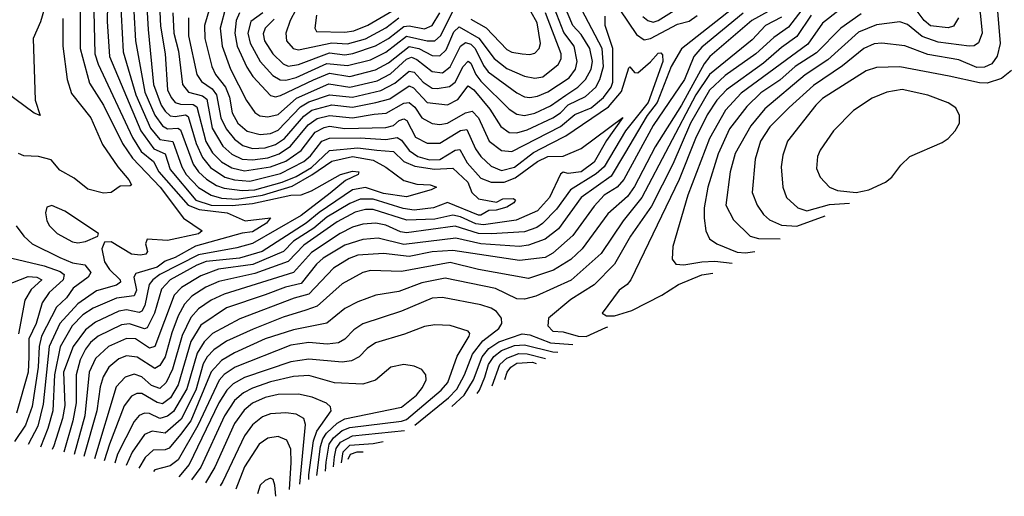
# Model space of a CAD drawing. Extents: x 1308313 to 1441400, y 959662 to 1036319.
# Tile 457 of 656: x 1406149 to 1409982, y 960031 to 961888. Entities that reach past the tile are written whole.
import ezdxf

# ---------------------------------------------------------------- set-up
doc = ezdxf.new("R2010")
doc.units = 0

msp = doc.modelspace()

# ---------------------------------------------------------------- linework, layer by layer
at = {"layer": '0CON10XD'}
for points in [[(1410115, 962542.6), (1409827.2, 962265), (1409778.7, 962195), (1409711.1, 961988.9), (1409696.5, 961973.5), (1409685, 961970.9), (1409643.6, 961983.6), (1409585, 961998.5), (1409475, 961985.4), (1409415, 961966.9), (1409339.7, 961925), (1409275, 961873.8), (1409217.2, 961792.8), (1408958.4, 961601.5), (1408897.2, 961535), (1408834.8, 961424.8), (1408750.5, 961205), (1408691.6, 961005), (1408688.9, 960955), (1408703.8, 960935), (1408735, 960932.8), (1408804.8, 960944.8), (1408855, 960947.6), (1408922.9, 960939.2)], [(1409995, 962305.5), (1409946.3, 962255), (1409881.7, 962165), (1409853, 962105), (1409841.9, 962061.9), (1409888.3, 961915), (1409895.6, 961835), (1409881.9, 961798.1), (1409865, 961786.3), (1409845, 961784.4), (1409725, 961800), (1409662.1, 961822.1)], [(1406289.4, 962085), (1406230.7, 961879.3), (1406201.8, 961815), (1406209.4, 961575), (1406228.8, 961515), (1406205, 961523.3), (1406095, 961605.5)], [(1406493.3, 962083.4), (1406489.5, 961880.5), (1406498.5, 961745), (1406620.2, 961455), (1406671.2, 961385), (1406715.5, 961365.5), (1406734.9, 961305), (1406834.5, 961185), (1406895, 961165.9), (1406976.2, 961163.8), (1407055, 961171.7), (1407204.7, 961204.7), (1407245, 961205.4), (1407285, 961221.2), (1407397.5, 961285), (1407445, 961297.9), (1407470, 961295), (1407467.1, 961285), (1407418.2, 961261.8), (1407358.3, 961211.7), (1407245, 961125.6), (1407055, 961016.2), (1406995, 960999.1), (1406845, 960972.4), (1406695, 960895.1), (1406667.1, 960875), (1406653.4, 960856.6), (1406636, 960775), (1406625, 960752.4), (1406615, 960747.7), (1406565, 960758.4), (1406535, 960752), (1406445, 960709.5), (1406405, 960679.8), (1406357.4, 960615), (1406319.3, 960515), (1406325.5, 960385), (1406315.9, 960334.1), (1406281.7, 960228.3), (1406276.2, 960213.3)], [(1406536.8, 962055), (1406552.1, 961762.1), (1406601, 961595), (1406658.7, 961465), (1406695, 961420.7), (1406745, 961413.4), (1406780.1, 961315), (1406797.4, 961285), (1406845, 961234.3), (1406894.4, 961204.4), (1406935, 961193), (1406995, 961189), (1407094.8, 961205), (1407210.2, 961239.8), (1407286.9, 961283.1), (1407365, 961337.1), (1407444.6, 961354.6), (1407525, 961341.1), (1407574, 961314), (1407645, 961261.3), (1407695, 961247.7), (1407747.5, 961245), (1407765, 961238.6), (1407771.2, 961235), (1407750.8, 961225), (1407655, 961197.7), (1407565, 961210.3), (1407495, 961233.9), (1407445, 961225.6), (1407315, 961136.3), (1407265, 961095.1), (1407093, 960985), (1407005, 960959.1), (1406875, 960945.8), (1406838.2, 960931.8), (1406734.8, 960875), (1406701.6, 960838.4), (1406674.4, 960745), (1406645, 960687.1), (1406635, 960684.1), (1406576.6, 960703.4), (1406545, 960699.9), (1406455, 960655.2), (1406425, 960630.9), (1406405.5, 960605), (1406385, 960563.3), (1406369.2, 960505), (1406368.6, 960395), (1406355.9, 960325), (1406321.3, 960203.5)], [(1406587.2, 962035), (1406600.1, 961805), (1406636.7, 961605), (1406675.8, 961515.8), (1406705, 961473.8), (1406725, 961462.1), (1406765, 961465.1), (1406775, 961458.3), (1406825.1, 961325), (1406845.3, 961295.3), (1406877, 961267), (1406915, 961242.4), (1406945, 961231.5), (1407015, 961222), (1407064.2, 961225.8), (1407171.6, 961255), (1407225, 961277.3), (1407285, 961312.7), (1407355, 961378.2), (1407465, 961388.7), (1407539.8, 961380.2), (1407605, 961374.4), (1407644.1, 961335), (1407687.8, 961317.8), (1407764.6, 961305.4), (1407835, 961310), (1407893.2, 961255), (1407910, 961215), (1407935, 961190.7), (1408005, 961177.3), (1408030.5, 961189.5), (1408071.5, 961191.5), (1408079.6, 961185), (1408072.9, 961175), (1408045, 961157.6), (1408004.4, 961145.6), (1407975, 961145.2), (1407945, 961126.2), (1407935, 961126.2), (1407815, 961176.3), (1407760, 961155), (1407685, 961146.5), (1407642.1, 961152.1), (1407525, 961188.9), (1407475, 961188.8), (1407435, 961172.3), (1407345, 961118.1), (1407294.3, 961075.7), (1407215.4, 961025), (1407176.1, 960985), (1407056.2, 960933.8), (1406923.4, 960916.6), (1406855, 960890.7), (1406779.1, 960845), (1406750, 960815), (1406674.7, 960615), (1406655, 960609), (1406600, 960645), (1406565, 960645.8), (1406495, 960615.5), (1406445, 960568.3), (1406420, 960515), (1406403.1, 960345), (1406361.6, 960194.8)], [(1406640.1, 962005), (1406649.1, 961849.1), (1406670.3, 961635), (1406700.6, 961555), (1406715, 961531.1), (1406735, 961514), (1406755, 961510.9), (1406795, 961517.7), (1406805, 961510.7), (1406835.7, 961405.7), (1406860.6, 961350.6), (1406892.3, 961312.3), (1406947.5, 961275), (1406985, 961263.9), (1407045, 961259), (1407165, 961288.5), (1407255.5, 961335), (1407281.8, 961358.2), (1407325, 961414.5), (1407355, 961426.7), (1407475, 961428), (1407575, 961421.1), (1407618.7, 961428.7), (1407635, 961418.5), (1407665, 961379), (1407698.8, 961355), (1407745, 961341.9), (1407785, 961343.1), (1407845, 961379.8), (1407862.4, 961382.4), (1407890.9, 961330.9), (1407945, 961271.1), (1407985, 961254.5), (1408035.5, 961254.5), (1408078.5, 961271.5), (1408164.7, 961335), (1408205, 961354.7), (1408265, 961355.8), (1408335, 961386.3), (1408496.9, 961506.9), (1408433, 961417), (1408385, 961332.6), (1408335, 961295.9), (1408285, 961289.2), (1408265, 961293.6), (1408255, 961286.2), (1408211.1, 961195), (1408165, 961143), (1408082.5, 961107.5), (1407955, 961088.5), (1407925, 961092.8), (1407865, 961119.5), (1407835, 961126), (1407765, 961110.9), (1407656.6, 961106.6), (1407525, 961148.4), (1407495, 961148.8), (1407455, 961137.7), (1407385, 961100.4), (1407255, 961009.2), (1407194.6, 960945.4), (1407065, 960899.1), (1406925, 960867.9), (1406874.2, 960845.8), (1406819.2, 960810.8), (1406790.2, 960779.8), (1406766.1, 960733.9), (1406741.2, 960668.8), (1406715.6, 960575), (1406695, 960540.7), (1406675, 960529.5), (1406606.5, 960573.5), (1406565, 960578), (1406535, 960567.3), (1406495.8, 960534.2), (1406473.6, 960496.4), (1406462.3, 960457.7), (1406450.1, 960365), (1406399.1, 960186.7)], [(1406889.4, 961935), (1406868.6, 961865), (1406870, 961815), (1406897.2, 961705), (1406911.1, 961675), (1406950, 961625), (1406965.9, 961585.9), (1406976.9, 961525), (1406998.5, 961485), (1407035, 961454.1), (1407085, 961440.6), (1407125, 961444.9), (1407155, 961457.9), (1407241.9, 961548.1), (1407275, 961567.8), (1407355, 961595.3), (1407445, 961585.7), (1407555, 961611.9), (1407609.8, 961640.2), (1407665, 961686.8), (1407685, 961682.9), (1407720, 961645), (1407755, 961621.7), (1407775, 961619.2), (1407822.7, 961627.3), (1407844.9, 961645.1), (1407875, 961705.2), (1407895, 961725.9), (1407905, 961718.8), (1407924.4, 961675), (1407945, 961648.2), (1408055, 961539.1), (1408085, 961519.3), (1408115, 961515.2), (1408155, 961523.2), (1408215, 961552), (1408275, 961593.4), (1408322.1, 961625), (1408351.5, 961655), (1408373.6, 961695), (1408379.6, 961725), (1408369.1, 961775), (1408335, 961830), (1408302.3, 961865), (1408243.8, 962003.8)], [(1408575, 961900.5), (1408595, 961884.8), (1408615, 961878.5), (1408635, 961885.2), (1408855, 962023.8)], [(1406384.6, 961964.6), (1406384.6, 961775), (1406420.8, 961640.8), (1406475.8, 961555), (1406549.3, 961405), (1406588, 961348), (1406695.8, 961235), (1406786.4, 961115), (1406859.6, 961065), (1406845.6, 961054.4), (1406725, 961027.5), (1406645, 961032.5), (1406638.8, 961015), (1406646.2, 960985), (1406640, 960975), (1406619.6, 960970.4), (1406584.4, 960975), (1406505, 961022.9), (1406478.8, 961021.2), (1406468.9, 960995), (1406479.3, 960945), (1406498.5, 960915), (1406540.2, 960875), (1406541.6, 960865), (1406526.2, 960853.8), (1406448, 960832), (1406375, 960781.5), (1406305.1, 960705), (1406264.1, 960615), (1406240.4, 960390.4), (1406220, 960305), (1406182, 960233.6)], [(1406437.2, 961975), (1406441.3, 961755), (1406454.3, 961714.3), (1406588.8, 961428.8), (1406622.5, 961375), (1406670.3, 961335), (1406690.7, 961295), (1406805, 961165.1), (1406848.4, 961148.4), (1406957.1, 961135), (1407026.7, 961105), (1407126.2, 961116.2), (1407110.3, 961095), (1407055, 961061.2), (1407015, 961057), (1406834, 961006), (1406755, 960961.8), (1406715, 960947.1), (1406685, 960924.4), (1406600.9, 960899.1), (1406594, 960885), (1406603.6, 960835), (1406595, 960812), (1406526.3, 960803.7), (1406435, 960764.3), (1406395, 960738.1), (1406354, 960695), (1406306.4, 960613.6), (1406284.2, 960505), (1406278.1, 960365), (1406259.2, 960295), (1406230.1, 960223.2)], [(1406692.5, 961975), (1406696.8, 961863.2), (1406715.7, 961755), (1406725.1, 961615.1), (1406738.4, 961585), (1406755.1, 961565.1), (1406775, 961558.5), (1406825, 961557.3), (1406838.8, 961548.8), (1406874, 961414), (1406899.9, 961369.9), (1406935, 961334.6), (1406975, 961310.7), (1407025, 961299.3), (1407125, 961314.4), (1407185, 961336.8), (1407245, 961377.8), (1407299.9, 961450.1), (1407335, 961468.3), (1407355, 961472.6), (1407415, 961464.5), (1407575, 961467.6), (1407604, 961476), (1407626.1, 961495), (1407645, 961502.2), (1407656.1, 961495), (1407690.4, 961430.4), (1407735, 961407.3), (1407785, 961407.3), (1407865, 961456.9), (1407890.5, 961460.5), (1407923.9, 961385), (1407945, 961355.2), (1407985, 961316.9), (1408025, 961300.7), (1408075, 961313.3), (1408149, 961371), (1408216.7, 961405), (1408275.2, 961435), (1408441.2, 961548.8), (1408491.8, 961608.2), (1408520.3, 961699.7), (1408525, 961703.8), (1408542.5, 961682.5), (1408555, 961681.3), (1408605, 961723.5), (1408635, 961758.1), (1408645, 961758.7), (1408651.1, 961751.1), (1408653, 961725), (1408596.4, 961565), (1408507.9, 961455), (1408425, 961314.2), (1408393.1, 961286.9), (1408293.7, 961225), (1408239.5, 961150.5), (1408185, 961093.4), (1408162, 961078), (1408115, 961061.1), (1407985, 961054), (1407935, 961054.9), (1407845, 961083.6), (1407655, 961058.2), (1407632.1, 961062), (1407575, 961087.2), (1407535.2, 961094.8), (1407485, 961091.8), (1407445, 961079.7), (1407397.4, 961055), (1407285, 960980.5), (1407215, 960902.6), (1406945, 960818.8), (1406894.9, 960795.1), (1406845, 960761.2), (1406815, 960728.4), (1406781.6, 960658.4), (1406743.6, 960526.4), (1406720, 960475), (1406695, 960451), (1406662.9, 960462.9), (1406625, 960496.9), (1406595, 960507.8), (1406559.6, 960495), (1406525, 960458.2), (1406440.2, 960177.8)], [(1406805.8, 961895), (1406807, 961825), (1406839, 961675), (1406856.5, 961646.5), (1406898.2, 961618.2), (1406915.7, 961595.7), (1406932.2, 961505), (1406952.5, 961462.5), (1406985, 961422.5), (1407018.1, 961398.1), (1407055, 961386.5), (1407105, 961389.2), (1407145, 961402.3), (1407179.7, 961425), (1407255, 961511.9), (1407286.2, 961535), (1407365, 961556.8), (1407445, 961546.9), (1407535.1, 961564.9), (1407589.9, 961580.1), (1407665, 961629.8), (1407682.5, 961622.5), (1407735, 961565.2), (1407815, 961556.2), (1407855, 961576.7), (1407895, 961630.8), (1407917.1, 961615), (1407979.2, 961539.2), (1408021.7, 961471.7), (1408055, 961448.3), (1408085, 961446.8), (1408125, 961458.6), (1408225, 961505.3), (1408255, 961525.1), (1408285, 961555.6), (1408351.5, 961588.5), (1408391.8, 961625), (1408408.1, 961655), (1408421.3, 961705), (1408416.6, 961775), (1408323.2, 961953.2)], [(1407905, 961889.8), (1407965.7, 961855.7), (1408045, 961772), (1408065, 961761.9), (1408105, 961754.8), (1408135, 961752.4), (1408155, 961758), (1408170.9, 961775), (1408176.8, 961795), (1408163.4, 961875), (1408114.7, 961965)], [(1409950, 961985), (1409965.5, 961795), (1409954.8, 961745.2), (1409933.8, 961716.2), (1409905, 961703), (1409875, 961701.7), (1409805, 961731.5), (1409685, 961751.8), (1409595, 961785.6), (1409505, 961797), (1409475, 961793.4), (1409435, 961775.6), (1409352.3, 961707.7), (1409239.1, 961630.9), (1409144.2, 961545.8), (1409069.8, 961470.2), (1409033.6, 961415), (1409012.6, 961345), (1409000.6, 961215), (1409020, 961165), (1409045, 961128.8), (1409068.2, 961108.2), (1409115, 961088.1), (1409175, 961083.5), (1409285, 961124.2)], [(1408938.4, 961941.6), (1408725.9, 961774.1), (1408685, 961705.9), (1408631.2, 961565), (1408591.7, 961515), (1408504.2, 961365.8), (1408451.8, 961278.2), (1408335.6, 961195), (1408246.8, 961073.2), (1408195, 961033.5), (1408130.1, 961009.9), (1408095, 961004.1), (1407945, 961014.5), (1407846.9, 961036.9), (1407645, 961012.3), (1407545, 961037), (1407485, 961032), (1407415, 961009.9), (1407331.1, 960959), (1407304.8, 960935), (1407245, 960860), (1407184.5, 960845.5), (1407105, 960816.2), (1406954.9, 960765.1), (1406855, 960697.8), (1406815.9, 960634.1), (1406765.7, 960465), (1406736.5, 960415), (1406705, 960391.7), (1406685, 960396.3), (1406625, 960431.5), (1406605, 960431.9), (1406585, 960422), (1406556.4, 960383.6), (1406498.7, 960235), (1406478.5, 960169.5)], [(1409100, 961940), (1409000, 961885), (1408836, 961745), (1408813.5, 961716.5), (1408725, 961554.8), (1408623.2, 961393.2), (1408542.4, 961237.6), (1408515, 961198.6), (1408438.4, 961131.6), (1408339.3, 960995), (1408295, 960953.9), (1408227.3, 960912.7), (1408129.6, 960879.6), (1407935.1, 960915.1), (1407825, 960941.7), (1407635, 960907.3), (1407515, 960911.2), (1407485, 960902.7), (1407405, 960858.6), (1407307.6, 960772.4), (1407263.3, 960756.7), (1407175, 960729.7), (1407057.6, 960682.4), (1406953.9, 960636.1), (1406905, 960602.4), (1406879.1, 960575), (1406863.1, 960546.9), (1406834.9, 960445), (1406778.3, 960331.7), (1406715, 960277.6), (1406665, 960285.5), (1406635, 960272), (1406587, 960203), (1406564.2, 960151)], [(1406745.7, 961915), (1406749.5, 961835), (1406767.3, 961765), (1406782.8, 961635), (1406805.8, 961605.8), (1406861.1, 961591), (1406877.7, 961577.7), (1406899, 961465), (1406940.6, 961395), (1406974.7, 961364.7), (1407015, 961345.1), (1407055, 961341.8), (1407115, 961349.5), (1407158.8, 961365), (1407203.9, 961395), (1407272.1, 961477.9), (1407306.9, 961503.1), (1407355.1, 961515.1), (1407445, 961506.1), (1407529.6, 961519.6), (1407575.9, 961524.1), (1407645, 961562.3), (1407665, 961564.9), (1407687, 961547), (1407715, 961506), (1407755, 961483.9), (1407785, 961479.6), (1407815, 961485.2), (1407885, 961524.9), (1407911.2, 961531.2), (1407935.5, 961505), (1407977.1, 961415), (1408025, 961378.4), (1408065, 961374.8), (1408255, 961472.2), (1408310.9, 961519.1), (1408373.9, 961545), (1408421.8, 961585), (1408452.2, 961625), (1408458, 961645), (1408458.5, 961775), (1408428.6, 961865), (1408428.8, 961901.2)], [(1406952, 961938), (1406929.7, 961855), (1406937, 961785), (1406969.7, 961695), (1407032.8, 961572.8), (1407065, 961526.1), (1407083.6, 961513.6), (1407115, 961509), (1407155, 961518.7), (1407227.1, 961582.8), (1407352.5, 961637.5), (1407435, 961624.7), (1407540.4, 961649.6), (1407593, 961677), (1407655, 961734.6), (1407675, 961741.3), (1407695, 961733.2), (1407755, 961685.8), (1407795, 961681), (1407825, 961704.3), (1407865, 961785.2), (1407885, 961798.9), (1407905, 961792.3), (1407922.9, 961775), (1407955, 961708.9), (1407973.1, 961685), (1408085, 961602.4), (1408115, 961587.6), (1408135, 961585.2), (1408165, 961590), (1408205, 961606.8), (1408288.7, 961661.3), (1408312.5, 961695), (1408319.6, 961725), (1408307.8, 961785), (1408268.1, 961838.1), (1408231.7, 961931.7)], [(1407005, 961914.3), (1406991.6, 961885), (1406986.4, 961835), (1406995.4, 961785), (1407033.2, 961703.2), (1407056.9, 961666.9), (1407125, 961592.7), (1407145, 961587.6), (1407165, 961592.2), (1407293, 961653), (1407355, 961680), (1407435, 961666.4), (1407535, 961692.8), (1407585, 961720.1), (1407665, 961783.8), (1407703.1, 961775), (1407755, 961748.2), (1407785, 961747.7), (1407809.7, 961770.3), (1407839, 961841), (1407859.8, 961860.2), (1407936.5, 961816.5), (1407996.5, 961736.5), (1408045, 961698.3), (1408115, 961668), (1408155, 961660.4), (1408186.2, 961665), (1408245, 961712.9), (1408256.6, 961735), (1408257.6, 961755), (1408196.6, 961915)], [(1407095.6, 961914.4), (1407048.6, 961881.4), (1407037.2, 961835), (1407046.9, 961796.9), (1407085.3, 961725.3), (1407135, 961671.1), (1407163.8, 961653.8), (1407185, 961652.3), (1407225, 961663.2), (1407345, 961716.9), (1407425, 961708.9), (1407515, 961731.5), (1407575, 961761.5), (1407655, 961824.3), (1407735, 961805.3), (1407765, 961806.1), (1407786.9, 961825), (1407845, 961937.4)], [(1407140.5, 961889.5), (1407105.1, 961854.9), (1407096.6, 961833.4), (1407102.7, 961805), (1407134.4, 961755), (1407175, 961715.6), (1407195, 961706.8), (1407235, 961713.7), (1407355, 961758.2), (1407415, 961751.2), (1407445.7, 961755.7), (1407535, 961785.8), (1407585, 961814.2), (1407645, 961860.8), (1407665, 961863.3), (1407725, 961852.6), (1407755, 961864.8), (1407784.9, 961915)], [(1407223.9, 961926.1), (1407202.2, 961885), (1407185.7, 961835), (1407187.4, 961805), (1407214, 961775), (1407235, 961770), (1407365, 961797.7), (1407425, 961794.4), (1407495, 961813.7), (1407575, 961855.6), (1407625, 961894.5)], [(1407305.2, 961905), (1407297.7, 961855), (1407305, 961842.5), (1407415, 961839.2), (1407449.6, 961845), (1407505, 961866.6), (1407598.5, 961921.5)], [(1409193.6, 961926.4), (1409141.6, 961858.4), (1409085, 961818.8), (1409015.2, 961755), (1408895, 961670), (1408835, 961612.8), (1408760.7, 961485), (1408691.4, 961325), (1408609.1, 961160.9), (1408527.5, 961045), (1408464.8, 960935), (1408385.3, 960854.7), (1408295, 960797.5), (1408207.8, 960725), (1408204.8, 960695), (1408224.6, 960675), (1408265, 960672.6), (1408323.5, 960655), (1408355, 960653.3), (1408430.8, 960689.2), (1408438.9, 960691.9)], [(1408485, 961925.7), (1408550.8, 961830.8), (1408579.9, 961809.9), (1408605, 961815.2), (1408710.2, 961869.8), (1408755, 961882.6), (1408786.3, 961903.7)], [(1409803.5, 961895), (1409785, 961862.1), (1409764.3, 961855.7), (1409695, 961864.5), (1409669.6, 961885), (1409635, 961931.9)], [(1406317.5, 961892.5), (1406317.4, 961785), (1406333.7, 961655), (1406351, 961601), (1406426, 961505), (1406472.2, 961402.2), (1406530.8, 961315), (1406573.9, 961263.9), (1406584.3, 961245), (1406579.8, 961240.2), (1406540.6, 961239.4), (1406505.4, 961214.6), (1406475, 961211.8), (1406415, 961227.5), (1406361.2, 961271.2), (1406305, 961301.5), (1406272, 961342), (1406222, 961355), (1406165, 961357.3), (1406145, 961366.1)], [(1408965, 961912.8), (1408805, 961780.3), (1408773.9, 961745), (1408737.8, 961655), (1408615, 961475.9), (1408500.9, 961265), (1408474.7, 961235.3), (1408424.8, 961205), (1408385, 961160.9), (1408302.8, 961047.2), (1408225, 960978.8), (1408195, 960961), (1408095, 960950.3), (1407835, 960989.5), (1407755, 960983.3), (1407665.1, 960964.9), (1407565, 960977.3), (1407465, 960970.7), (1407431.7, 960958.3), (1407370.6, 960919.4), (1407275, 960818.8), (1407217.2, 960802.8), (1407006.8, 960723.2), (1406900, 960665), (1406867.3, 960632.7), (1406840.4, 960589.6), (1406799.6, 960450.4), (1406748.2, 960361.8), (1406725, 960343.4), (1406695.4, 960334.6), (1406655, 960354.4), (1406634.5, 960355.5), (1406615, 960346.7), (1406595, 960322.5), (1406529.9, 960195), (1406519.4, 960160.7)], [(1409115, 961897.2), (1409052.4, 961865), (1409000.2, 961809.8), (1408835, 961674.8), (1408781.7, 961595), (1408571.1, 961195), (1408498.9, 961105), (1408412.6, 960977.4), (1408296.4, 960873.6), (1408158.8, 960811.2), (1408115, 960799.5), (1408085, 960800.4), (1408000.9, 960840.9), (1407805, 960880.8), (1407715, 960862.7), (1407625, 960829.3), (1407536, 960815), (1407465, 960789.5), (1407415, 960762.9), (1407345, 960705.7), (1407215, 960680.4), (1407105.2, 960645.2), (1406985, 960590.2), (1406935, 960560.6), (1406894, 960516), (1406815.8, 960325), (1406775, 960271.7), (1406731.2, 960218.8), (1406715, 960212.1), (1406669.3, 960210.7), (1406637.7, 960182.3), (1406612.5, 960140.6)], [(1409229.8, 961905), (1409175, 961822.3), (1409115, 961779.6), (1409045, 961718.1), (1408900.3, 961615), (1408863, 961575), (1408825, 961517.9), (1408780.7, 961425), (1408716.5, 961265), (1408528, 960875), (1408513.7, 960856.3), (1408482.5, 960835), (1408416.2, 960745), (1408433.8, 960735), (1408465, 960734.7), (1408531.6, 960755), (1408648.4, 960815), (1408713.8, 960856.2), (1408805, 960893.7), (1408846.9, 960900.4)], [(1409425, 961911.1), (1409345.6, 961855), (1409251.6, 961758.4), (1409168, 961705), (1409107.8, 961652.2), (1409035, 961602.8), (1408980, 961550), (1408912.3, 961462.3), (1408868.7, 961365), (1408828.3, 961235), (1408814.1, 961155), (1408814.3, 961115), (1408819.7, 961065), (1408834.4, 961034.4), (1408862.5, 961015), (1408942.6, 960982.6), (1408975, 960980.2), (1409011.3, 960984.4)], [(1409662.1, 961822.1), (1409605, 961869.6), (1409575, 961878.9), (1409485, 961867.3), (1409415, 961839.2), (1409295, 961730.9), (1409207.1, 961672.9), (1409049.6, 961540.4), (1408995.1, 961474.9), (1408935, 961367.1), (1408915.2, 961295.2), (1408898.4, 961165), (1408928, 961108), (1408993.5, 961045), (1409025.2, 961035.2), (1409110, 961034.8)], [(1410010.5, 961689.5), (1409971.7, 961658.3), (1409915, 961641), (1409885, 961641.6), (1409767.9, 961667.9), (1409575.2, 961704.8), (1409485, 961701.4), (1409445, 961688.8), (1409275, 961580.8), (1409248.3, 961555), (1409138.2, 961415), (1409119.4, 961360.6), (1409113.9, 961315), (1409119.6, 961235), (1409133.8, 961195), (1409178.2, 961155), (1409213.9, 961143.9), (1409302.3, 961167.7), (1409380, 961172.8)], [(1409405, 961214.6), (1409455, 961224.6), (1409519.7, 961255), (1409545, 961274.8), (1409578.9, 961321.1), (1409615, 961354.8), (1409740.6, 961409.4), (1409763.8, 961425), (1409791.2, 961455), (1409808.2, 961485), (1409808.2, 961515), (1409794.1, 961544.1), (1409764.3, 961564.3), (1409685, 961594.1), (1409585, 961616.2), (1409525, 961605.3), (1409467.2, 961582.8), (1409395, 961533.8), (1409317.5, 961455), (1409265, 961379.2), (1409254.6, 961355), (1409251.7, 961308.3), (1409265.5, 961275), (1409302.2, 961235), (1409332.8, 961222.8), (1409405, 961214.6)], [(1406375, 961019.2), (1406405, 961024.1), (1406453.3, 961045), (1406456.2, 961055), (1406325, 961142.7), (1406275, 961163.5), (1406255, 961158), (1406250, 961135), (1406255, 961104), (1406265, 961084.5), (1406294.6, 961055), (1406355, 961022.7), (1406375, 961019.2)], [(1406135, 961084.5), (1406164.8, 961044.8), (1406197.7, 961015), (1406305, 960961.6), (1406355, 960940.2), (1406402.9, 960932.9), (1406426.7, 960903.3), (1406415.3, 960885), (1406357.5, 960842.5), (1406331.9, 960805), (1406292.5, 960767.5), (1406234.4, 960655), (1406224.6, 960615.4), (1406220.7, 960535), (1406198.2, 960381.8), (1406171.8, 960308.2), (1406129.6, 960244.9)], [(1406118.6, 960958.6), (1406245, 960929.2), (1406307.2, 960907.2), (1406322.8, 960895), (1406318.4, 960875), (1406263.7, 960825), (1406237.3, 960785), (1406213.9, 960705), (1406184.9, 960645.1), (1406185.5, 960574.5), (1406181.7, 960515), (1406137.3, 960355)], [(1406092.2, 960852.2), (1406182.4, 960887.6), (1406215.8, 960885), (1406235.5, 960875), (1406193.6, 960836.4), (1406169.8, 960795), (1406144.1, 960664.1)], [(1407688, 960308.2), (1407818.5, 960415), (1407851.1, 960448.9), (1407880.9, 960505), (1407912, 960585), (1407952.7, 960637.3), (1408014.7, 960685), (1408026.5, 960705), (1408025.3, 960725), (1408005, 960751.8), (1407985, 960764.8), (1407945, 960777.1), (1407795, 960806.2), (1407755, 960803.2), (1407635, 960752.7), (1407485, 960703), (1407450.4, 960679.6), (1407415, 960643.1), (1407390.8, 960629.2), (1407346.1, 960623.9), (1407275, 960630.2), (1407205, 960620), (1406988.4, 960535), (1406945, 960506.5), (1406926.3, 960483.7), (1406842.8, 960307.2), (1406765.9, 960174.1), (1406735, 960150.2), (1406675, 960134.3), (1406670, 960128.2)], [(1407339.1, 960129.9), (1407342.4, 960165), (1407354.3, 960235), (1407370.5, 960259.4), (1407405, 960287.3), (1407435, 960299.4), (1407635, 960324.3), (1407655, 960331.2), (1407790.5, 960445), (1407815.4, 960475), (1407852.9, 960577), (1407898.7, 960655), (1407901.5, 960665), (1407895.7, 960675), (1407825, 960697.3), (1407765, 960699.5), (1407725, 960693.1), (1407647.6, 960662.4), (1407535, 960629), (1407502.4, 960607.6), (1407471.2, 960575), (1407440.7, 960559.3), (1407405, 960553.6), (1407275, 960565.5), (1407205, 960555.8), (1407025, 960494.6), (1406980.1, 960469.9), (1406955.4, 960445), (1406925, 960396.1), (1406809.1, 960155), (1406768.2, 960107)], [(1407832.1, 960381.8), (1407879.4, 960425), (1407915.3, 960485), (1407949.8, 960575), (1407975, 960606.6), (1408015, 960632.6), (1408105, 960664.4), (1408135, 960660.1), (1408215, 960629.7), (1408303, 960622.5)], [(1407930.2, 960431.9), (1407939.3, 960445), (1407960.6, 960495), (1407974.9, 960545), (1407995, 960575.7), (1408025, 960598.8), (1408075, 960618.8), (1408115, 960621.5), (1408225, 960593.7), (1408244.3, 960592.4)], [(1407988.9, 960461.9), (1408018.4, 960545), (1408045, 960569.6), (1408091.8, 960588.2), (1408125, 960586.6), (1408195.7, 960567.6)], [(1407305.5, 960112.7), (1407320.5, 960225), (1407328.7, 960255), (1407343.2, 960276.8), (1407385, 960316.3), (1407415, 960332.8), (1407635, 960378.7), (1407693.8, 960425), (1407717.4, 960455), (1407731.2, 960485), (1407730, 960505), (1407715, 960525.6), (1407685, 960538.2), (1407645, 960544.6), (1407594.2, 960535), (1407535, 960483.8), (1407485, 960467.9), (1407375, 960474), (1407275, 960501.7), (1407215, 960498.5), (1407125, 960477.8), (1407055, 960453.3), (1407021.1, 960435), (1406985, 960405.2), (1406946.2, 960345), (1406854.9, 960145), (1406818, 960096.2)], [(1408038, 960487), (1408046.6, 960515), (1408060.9, 960535), (1408085, 960549.5), (1408145, 960553.4), (1408159.6, 960549.2)], [(1407274.5, 960096.9), (1407275.2, 960115.2), (1407292.7, 960247.3), (1407305.8, 960285), (1407361.9, 960365), (1407359.7, 960379.7), (1407344.1, 960394.1), (1407288, 960418), (1407235, 960429.8), (1407155, 960427.6), (1407105, 960416.3), (1407055.3, 960394.7), (1407023, 960367), (1406985.1, 960315), (1406909.3, 960145), (1406872.3, 960084.5)], [(1407239.8, 960079.1), (1407261.5, 960311.5), (1407254.8, 960334.8), (1407225, 960351.1), (1407185, 960357), (1407125, 960352.4), (1407095, 960341.4), (1407055, 960309.8), (1407025, 960267.6), (1406940.3, 960089.7), (1406929.8, 960072)], [(1407371.4, 960146.4), (1407374.6, 960185), (1407381.8, 960218.2), (1407397.9, 960242.1), (1407445, 960266.6), (1407647.6, 960287.5)], [(1407199.6, 960058.6), (1407206.7, 960163.3), (1407204.8, 960214.8), (1407189.8, 960249.8), (1407155, 960264.8), (1407115, 960258.4), (1407082.1, 960235), (1407024.2, 960145.8), (1406990.4, 960058.9)], [(1407402, 960162.1), (1407408.2, 960205), (1407435, 960230.4), (1407525, 960237.6), (1407564.7, 960245.2)], [(1407428.5, 960175.6), (1407437.1, 960195), (1407462.9, 960205), (1407486.6, 960205.3)], [(1407146.4, 960031.4), (1407142.4, 960075), (1407136.4, 960096.4), (1407125, 960101.9), (1407105, 960093.5), (1407085, 960074.4), (1407075.2, 960040.6)]]:
    msp.add_lwpolyline(points, dxfattribs=at)

doc.saveas('drawing.dxf')
